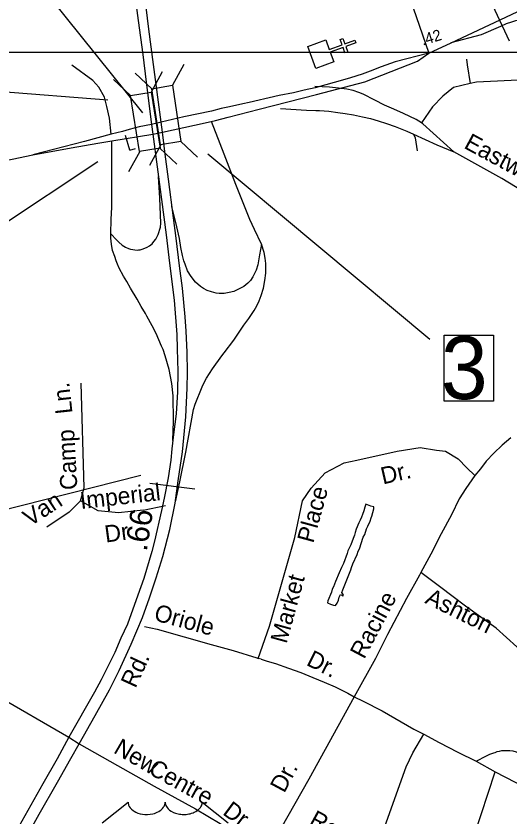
# Model space of a CAD drawing. Extents: x 2290055 to 2389491, y 66597 to 237875.
# Drawn here: x 2340397 to 2343156, y 178607 to 183081 of the extents above; entities that cross this region are included whole.
import ezdxf

# ---------------------------------------------------------------- set-up
doc = ezdxf.new("R2010")
doc.units = 0
for name, color, linetype in [('Exist Cultural Church CELL', 7, 'Continuous'), ('Exist Hydrographic Pond Under 1500 Sq Ft', 7, 'Continuous'), ('Exist Road Non-System Type 51', 7, 'Continuous'), ('Exist Road Non-System Type 51 Label', 7, 'Continuous'), ('Exist Road Primary Interstate Ramp 1 Lane Attributed', 7, 'Continuous'), ('Exist Road Primary US Attributed', 7, 'Continuous'), ('Exist Road Primary US Divided Attributed', 7, 'Continuous'), ('Exist Road Primary US Label', 7, 'Continuous'), ('Exist Road Primary US Mileage Hundredths English Label', 7, 'Continuous'), ('Exist Road Primary US Ramp 1 Lane  Attributed', 7, 'Continuous'), ('Exist Road Primary US Shield CELL', 7, 'Continuous'), ('Exist Road Primary US Structure Cantilever Sign CELL', 7, 'Continuous'), ('Exist Road Primary US Structure Cantilever Sign Number Label', 7, 'Continuous'), ('Exist Road Primary US Structure Ovrhead Sign CELL', 7, 'Continuous'), ('Exist Road Primary US Structure Ovrhead Sign Number Label', 7, 'Continuous'), ('Exist Road Primary US Structure Standard Bridge CELL', 7, 'Continuous'), ('Exist Road Primary US Structure Standard Bridge Number Label', 7, 'Continuous'), ('Exist Road Secondary Type 51 Attributed', 7, 'Continuous'), ('Map Preparation Inset Cut Line', 7, 'Continuous')]:
    doc.layers.add(name, color=color, linetype=linetype)

msp = doc.modelspace()

# ---------------------------------------------------------------- linework, layer by layer
at = {"layer": 'Exist Cultural Church CELL'}
msp.add_lwpolyline([(2342127.5, 182947), (2342146.8, 182893.5), (2342218.5, 182919.2), (2342207.7, 182949.3), (2342222.7, 182954.7), (2342233.5, 182924.6), (2342290.1, 182944.9), (2342295.5, 182929.9), (2342238.9, 182909.5), (2342249.8, 182879.4), (2342234.7, 182874), (2342223.9, 182904.1), (2342152.2, 182878.4), (2342171.6, 182824.1), (2342071.4, 182788.1), (2342027.3, 182911.1)], close=True, dxfattribs=at)
at = {"layer": 'Exist Hydrographic Pond Under 1500 Sq Ft'}
msp.add_lwpolyline([(2342182, 179788.4), (2342191.2, 179801.3), (2342198, 179818.2), (2342202.7, 179835.3), (2342209.5, 179848.4), (2342223, 179841.3), (2342227.2, 179843.9), (2342225, 179850), (2342217, 179860.8), (2342222, 179876.1), (2342267.5, 179986.9), (2342271, 180000), (2342279.2, 180020.7), (2342303, 180071.9), (2342309.2, 180090.8), (2342315.5, 180104.8), (2342337.2, 180169.8), (2342346, 180184.7), (2342355.7, 180216.1), (2342361.5, 180231.7), (2342375, 180259), (2342380.7, 180276.9), (2342385, 180287.3), (2342395, 180327.3), (2342395.2, 180338.7), (2342379, 180341.8), (2342352, 180353.8), (2342346, 180337), (2342340.5, 180316.8), (2342332.5, 180297.1), (2342326.7, 180280.4), (2342319.2, 180263.7), (2342311.5, 180248.8), (2342297.5, 180214.5), (2342291.7, 180195.8), (2342288.5, 180181), (2342279.7, 180161.2), (2342267, 180126.2), (2342250.7, 180093.5), (2342246.7, 180077.5), (2342226.7, 180023.2), (2342216, 180000), (2342201.7, 179969.8), (2342181.5, 179922.4), (2342170.7, 179891.5), (2342163.7, 179878.3), (2342159, 179863), (2342139, 179813.9), (2342137.5, 179802.2), (2342154.5, 179794.6), (2342170.5, 179789.5), (2342182, 179788.4)], dxfattribs=at)
at = {"layer": 'Exist Road Non-System Type 51'}
for p, q in [((2342913, 182839.6), (2342918.2, 182807)), ((2342918.2, 182807), (2342934.7, 182702.7)), ((2342894.9, 178318.6), (2343073.7, 178859.7))]:
    msp.add_line(p, q, dxfattribs=at)
for points in [[(2342568.8, 183266.2), (2342580.6, 183229.8), (2342703.2, 182873.3)], [(2340928.5, 182421.4), (2340918.3, 182509.9), (2340904.7, 182574.6), (2340891.1, 182627.4), (2340858.7, 182683.6), (2340826.4, 182721.1), (2340708.9, 182806.2)], [(2343242.2, 182723.7), (2342968.8, 182710.6), (2342934.7, 182702.7)], [(2342244.3, 182672.4), (2342198.1, 182678.4), (2342148.1, 182682.3), (2342065.8, 182687.3)], [(2342661.4, 182483.2), (2342632.7, 182502.3), (2342561.9, 182536.9), (2342508.3, 182559.4), (2342455, 182583), (2342401.1, 182609.6), (2342374.6, 182623.4), (2342362.1, 182631.1), (2342335.7, 182643.8), (2342311.4, 182653), (2342280.7, 182663.6), (2342244.3, 182672.4)], [(2342934.7, 182702.7), (2342841.1, 182681.1), (2342782.2, 182632), (2342723.3, 182573.1), (2342661.4, 182483.2)], [(2341874.8, 182563.5), (2342018.9, 182555.4), (2342071.1, 182553.3), (2342093.2, 182552.2), (2342145.2, 182548.3), (2342195.6, 182542.4), (2342235.9, 182535.8), (2342282.2, 182527.8), (2342332.5, 182517.7), (2342377.2, 182507.6), (2342419.7, 182495.2), (2342466.2, 182480.9), (2342514.8, 182462.9), (2342579.8, 182437.5), (2342617.8, 182420.4), (2342626.4, 182399.2), (2342637.4, 182326.6)], [(2343659.2, 181821.6), (2343511, 181928.2), (2343110.5, 182172.4), (2342842.2, 182321), (2342670.1, 182477.4), (2342661.4, 182483.2)], [(2342617.8, 182420.4), (2342748.2, 182361.5), (2342842.2, 182321)], [(2341106.7, 180319.7), (2340969.3, 180305.6), (2340855.5, 180316.6), (2340756.4, 180371.7), (2340778.4, 180445.2), (2340760.1, 181029.3)], [(2343161.3, 180724.5), (2343112.3, 180684.1), (2343066.1, 180637.9), (2343022.9, 180594.6), (2342991.2, 180551.3), (2342959.9, 180513.4)], [(2341750.3, 179492.7), (2341812.5, 179671.9), (2341883.3, 179919.7), (2341954, 180167.6), (2341996.5, 180373), (2342046, 180443.8), (2342123.8, 180528.8), (2342230, 180585.4), (2342300.7, 180599.6), (2342527.1, 180649.2), (2342654.5, 180670.4), (2342746.5, 180656.3), (2342796, 180649.2), (2342866.7, 180606.7), (2342916.3, 180557.1), (2342959.9, 180513.4)], [(2342959.9, 180513.4), (2342910.4, 180441.7), (2342872.9, 180384), (2342829.7, 180294.5), (2342772, 180187.7), (2342714.3, 180075.2), (2342658.7, 179971.5)], [(2340756.4, 180371.7), (2340694, 180309.2), (2340569.2, 180224.8)], [(2341106.7, 180319.7), (2341232.9, 180346)], [(2342658.7, 179971.5), (2342650.9, 179956.9), (2342578.8, 179827), (2342472, 179625), (2342405.7, 179492.2), (2342286.9, 179278.2)], [(2344172.9, 178854.7), (2344085, 178901.8), (2343921.4, 179015.6), (2343753.1, 179143), (2343625.8, 179247.7), (2343534.9, 179311.4), (2343425.8, 179375.1), (2343312.1, 179448), (2343193.9, 179557.2), (2343080.2, 179661.9), (2342907.4, 179784.7), (2342761.9, 179894), (2342658.7, 179971.5)], [(2341115.5, 179670.9), (2341185.6, 179655.3), (2341487, 179569.1), (2341609.3, 179536), (2341742, 179495.1), (2341750.3, 179492.7)], [(2341766.7, 179487.7), (2341750.3, 179492.7)], [(2341766.7, 179487.7), (2341800.8, 179477.5), (2341847.3, 179463.5), (2341918.5, 179438.1), (2341987.4, 179413), (2342054.5, 179385.4), (2342117.5, 179360), (2342180.6, 179332.7), (2342250, 179297.3), (2342286.9, 179278.2)], [(2342286.9, 179278.2), (2342031.9, 178817.8), (2341876.2, 178541.6), (2341784.2, 178378.7)], [(2342286.9, 179278.2), (2342335.8, 179252.8), (2342441.9, 179198.9), (2342620.2, 179098), (2342674.9, 179069.1)], [(2342420.9, 178448.6), (2342576.6, 178886.2), (2342613, 178965.7), (2342674.9, 179069.1)], [(2342674.9, 179069.1), (2342761, 179023.5), (2342865.2, 178969.5), (2342967.4, 178917.5), (2343073.7, 178859.7)], [(2340750.6, 179015.9), (2340964.3, 178894.8), (2341168.6, 178778.3), (2341398.8, 178651.2), (2341537, 178570.5), (2341613.2, 178510.8), (2341673, 178454), (2341726.8, 178397.2), (2341768.7, 178350.5)], [(2342967.4, 178917.5), (2343026.2, 178948), (2343043.9, 178956.6), (2343059.8, 178963.1), (2343065.6, 178965.3), (2343073.4, 178967.6), (2343085.3, 178972.4), (2343097, 178974.8), (2343111.1, 178977.3), (2343123.2, 178977.8), (2343138.9, 178978.4), (2343155.1, 178977.1), (2343173.2, 178975.8), (2343191.4, 178970.3), (2343207.8, 178963.1), (2343218, 178953.3), (2343309, 178877.2), (2343414.6, 178787.2), (2343421.3, 178777.6), (2343425.6, 178767.6), (2343426, 178757.7), (2343412.8, 178683.1)], [(2343073.7, 178859.7), (2343412.8, 178683.1), (2343545.9, 178606.3)]]:
    msp.add_lwpolyline(points, dxfattribs=at)
at = {"layer": 'Exist Road Primary Interstate Ramp 1 Lane Attributed'}
for points in [[(2341767.5, 181805.5), (2341729.2, 181888), (2341704, 181943.8), (2341625, 182140.2), (2341559.1, 182308.1), (2341536.8, 182366.9), (2341488.2, 182490.8)], [(2340932.5, 182306.3), (2340931.4, 182384)], [(2340926.8, 181864.5), (2340928.4, 181946.4), (2340931.5, 182010.5), (2340932.1, 182145.3), (2340932.1, 182220.9), (2340932.5, 182306.3)], [(2340926.8, 181864.5), (2340957.4, 181831.1), (2340971.1, 181818.1), (2340990.5, 181801), (2341008.5, 181788.6), (2341024.6, 181781.4), (2341035.9, 181777.9), (2341049.4, 181775.7), (2341060.1, 181773.9), (2341073.3, 181773.4), (2341081.6, 181774), (2341091.4, 181774.4), (2341102.3, 181777.9), (2341116.3, 181783.5), (2341128.7, 181789.1), (2341142.2, 181797), (2341157.2, 181808.5), (2341167.7, 181821.2), (2341177.6, 181833.2), (2341191.6, 181860.7), (2341203.2, 181901.3), (2341205.2, 181923.7), (2341200.1, 182063.3), (2341193.5, 182184.2)], [(2341767.5, 181805.5), (2341758, 181746.3), (2341748.2, 181690.1), (2341739.1, 181661.5), (2341728, 181637.9), (2341719.5, 181623.2), (2341706.1, 181603.9), (2341691.3, 181589.2), (2341669.2, 181570), (2341644.3, 181556.3), (2341613.4, 181541.9), (2341587.9, 181535.7), (2341559.5, 181531.1), (2341532, 181531.1), (2341515.7, 181533.4), (2341489.2, 181540.3), (2341465.7, 181548.1), (2341444.7, 181559.2), (2341426.9, 181570.3), (2341399.4, 181594.8), (2341374.6, 181624.9), (2341355.6, 181657.3), (2341341.9, 181693.6), (2341335.1, 181712.9), (2341326.9, 181742), (2341317.7, 181788.2), (2341310.2, 181837.5), (2341295.8, 181902.6), (2341268.3, 182016.3)], [(2341273, 180708.9), (2341276.6, 180817.5), (2341274.5, 180958.1), (2341267.2, 181027.6), (2341251.7, 181105.5), (2341230.1, 181182), (2341218.1, 181217.2), (2341210.2, 181237), (2341195.2, 181271.5), (2341179, 181307.1), (2341157.9, 181350.8), (2341128.4, 181403.4), (2341119.7, 181418.4), (2341095.9, 181457.9), (2341073.5, 181498.9), (2341036.2, 181561.1), (2341015.3, 181596.8), (2340997.8, 181626.8), (2340973.9, 181671.4), (2340963, 181694.3), (2340956.6, 181713.2), (2340948.2, 181737.1), (2340936.8, 181771.3), (2340930, 181806.8), (2340926.8, 181839.1), (2340926.8, 181864.5)], [(2341287.3, 180367.4), (2341311.9, 180478.5), (2341344.7, 180643.6), (2341388.3, 180881.8), (2341398.4, 180911.9), (2341408.6, 180940), (2341425.2, 180980.6), (2341440.8, 181019), (2341461.8, 181056.9), (2341495.4, 181109.1), (2341547.4, 181182.3), (2341560.1, 181199.4), (2341614, 181270.2), (2341670.4, 181354.2), (2341698.3, 181391.3), (2341726.7, 181436.5), (2341743.2, 181462.2), (2341756.1, 181488.8), (2341766.6, 181519.4), (2341778.9, 181560), (2341786.7, 181602.6), (2341791.7, 181644.9), (2341792.6, 181672.8), (2341793.1, 181698.9), (2341789.4, 181728.7), (2341783.5, 181759.3), (2341767.5, 181805.5)]]:
    msp.add_lwpolyline(points, dxfattribs=at)
at = {"layer": 'Exist Road Primary US Attributed'}
for points in [[(2342827.6, 182931.5), (2343132.9, 183074.3), (2343333.7, 183170.4)], [(2342703.2, 182873.3), (2342827.6, 182931.5)]]:
    msp.add_lwpolyline(points, dxfattribs=at)
at = {"layer": 'Exist Road Primary US Divided Attributed'}
msp.add_line((2340490.5, 182304.6), (2340705.6, 182344), dxfattribs=at)
for points in [[(2341135.2, 185711.6), (2341115.6, 185549.5), (2341101.9, 185437.5), (2341079.6, 185257), (2341050.1, 185011.5), (2341040.3, 184938.5), (2341022.9, 184790.2), (2341006.5, 184523.9), (2340995, 184342), (2340990.1, 184183.9), (2340991.2, 183974), (2340996.7, 183861.4), (2341004.3, 183735.4), (2341020.1, 183544.5), (2341028.8, 183445.8), (2341047.4, 183307.5), (2341068.7, 183139.7), (2341079.1, 183055.3), (2341105.3, 182865.7), (2341123.3, 182710.7), (2341154.6, 182475.3)], [(2341207.7, 182488), (2341165.3, 182809.5), (2341139.3, 183007.5), (2341123.6, 183129.4), (2341097.1, 183332.5), (2341074, 183527.7), (2341063.3, 183650.1), (2341054.4, 183768.5), (2341048.6, 183892.9), (2341045.1, 184048), (2341044.6, 184205.4), (2341047.6, 184330.8), (2341063.3, 184582), (2341074.5, 184705.5), (2341087.3, 184818.9), (2341107.4, 184957.2), (2341132.9, 185143.6), (2341153.5, 185325), (2341175.1, 185491.2), (2341188.8, 185602.8), (2341200.3, 185704.8)], [(2342703.2, 182873.3), (2342514.2, 182823.9), (2342436.2, 182796.4), (2342375.7, 182772.6), (2342330.7, 182755.2), (2342265.6, 182735), (2342234.5, 182725.7), (2342067.9, 182678.9), (2342006.3, 182666.7), (2341947, 182652.3), (2341866.6, 182637), (2341810.4, 182623), (2341730.7, 182604.4), (2341717.1, 182601.3), (2341647.3, 182585.6), (2341589.5, 182574), (2341542.3, 182563.2), (2341488.9, 182548.9), (2341333.9, 182517), (2341207.7, 182488)], [(2341214.7, 182432), (2341453.5, 182483.1), (2341512.1, 182496.1), (2341581.9, 182514.7), (2341755.5, 182559.8), (2342075.8, 182641.8), (2342346.3, 182713.8), (2342639.2, 182828), (2342703.2, 182873.3)], [(2341154.6, 182475.3), (2341085, 182460.7), (2341029, 182447.1), (2340991.6, 182436.4), (2340928.5, 182421.4), (2340780.2, 182380.2)], [(2341207.7, 182488), (2341154.6, 182475.3)], [(2341154.6, 182475.3), (2341161.9, 182420.7)], [(2341214.7, 182432), (2341207.7, 182488)], [(2341161.9, 182420.7), (2341210.6, 182056.1), (2341235.7, 181858.2), (2341255.3, 181699.7), (2341279.9, 181493.7), (2341295.2, 181301), (2341297.4, 181221), (2341300.1, 181095.3), (2341298.4, 180981), (2341290.8, 180858.6), (2341277.2, 180743.9), (2341267.9, 180662.1), (2341261.3, 180599.9), (2341246.1, 180501.9), (2341224.2, 180387.2), (2341210.6, 180318.3), (2341170.2, 180147.6), (2341156, 180089.2), (2341110.2, 179939.4), (2341078, 179846.5), (2341018.9, 179683.5), (2340983, 179606.2), (2340948.3, 179525.7), (2340872.3, 179373.4), (2340835.3, 179303.2), (2340692.3, 179051.7)], [(2340705.6, 182344), (2340853.8, 182371.1), (2340931.4, 182384), (2341161.9, 182420.7)], [(2340750.6, 179015.9), (2340839.4, 179173.9), (2340918.9, 179316.9), (2340973, 179425.7), (2341039.7, 179571.6), (2341103.8, 179720.3), (2341142.5, 179829.8), (2341180.6, 179942.4), (2341216.4, 180061.6), (2341255.7, 180212.8), (2341285.6, 180358.7), (2341303.5, 180483.9), (2341327.4, 180645.5), (2341344.7, 180842), (2341353.5, 181001.7), (2341354.4, 181090.7), (2341352.5, 181202), (2341348.1, 181319.6), (2341342.5, 181400.2), (2341327, 181559.7), (2341311, 181686), (2341290.9, 181838.8), (2341276.4, 181952.4), (2341249, 182168.4), (2341230.5, 182309.2), (2341214.7, 182432)], [(2341161.9, 182420.7), (2341214.7, 182432)], [(2340780.2, 182380.2), (2340490.5, 182304.6)], [(2338689, 181907.6), (2340027.5, 182201.3), (2340222.1, 182249), (2340490.5, 182304.6)], [(2340692.3, 179051.7), (2340627.3, 178932.1), (2340547.2, 178791.5), (2340412.4, 178554)], [(2340415.8, 178425.8), (2340526.2, 178622.4), (2340627.8, 178800.4), (2340703.6, 178933.7), (2340750.6, 179015.9)]]:
    msp.add_lwpolyline(points, dxfattribs=at)
at = {"layer": 'Exist Road Primary US Mileage Hundredths English Label'}
msp.add_line((2341106.3, 182540), (2340516.6, 183274.4), dxfattribs=at)
at = {"layer": 'Exist Road Primary US Ramp 1 Lane  Attributed'}
msp.add_lwpolyline([(2342828.2, 182931.8), (2342996.6, 182976.4), (2343106.3, 183024.5), (2343136.8, 183038.9), (2343167.3, 183047.9), (2343188.9, 183055.1), (2343203.3, 183059.6), (2343223.5, 183061.4), (2343246, 183060.5), (2343260.8, 183058.2), (2343269.9, 183054), (2343310.5, 183031.6), (2343341, 183007.2), (2343369.5, 182958.4), (2343386.7, 182902.5), (2343480.3, 182634)], dxfattribs=at)
at = {"layer": 'Exist Road Primary US Shield CELL'}
msp.add_lwpolyline([(2340878.5, 178574.4), (2341023.1, 178689.6), (2341023.5, 178683.7), (2341025, 178676.6), (2341026.1, 178672.9), (2341029.4, 178665.9), (2341034.9, 178657.6), (2341042.5, 178649.5), (2341051.2, 178642.4), (2341057, 178638.6), (2341066.8, 178633.3), (2341078, 178628.6), (2341090.5, 178625), (2341103.2, 178622.4), (2341117.2, 178620.9), (2341130.9, 178620.6), (2341145.8, 178621.8), (2341162.2, 178624.9), (2341169.8, 178626.9), (2341178.3, 178629.8), (2341186.1, 178633), (2341194.7, 178637.7), (2341201.7, 178642.1), (2341207.1, 178646), (2341214.8, 178653.4), (2341220.9, 178661), (2341223.5, 178665.3), (2341225.7, 178669.4), (2341228.7, 178678.1), (2341229.6, 178681.9), (2341230.2, 178689.9), (2341230.7, 178683.2), (2341231.4, 178679), (2341232.5, 178674.9), (2341234.2, 178670.6), (2341237.3, 178664.4), (2341240.7, 178659.3), (2341247.1, 178651.7), (2341251.1, 178647.9), (2341254.8, 178644.9), (2341264.6, 178638.2), (2341276.1, 178632.4), (2341281.8, 178629.9), (2341287.6, 178627.8), (2341294.9, 178625.6), (2341302.5, 178623.8), (2341310.1, 178622.5), (2341317.7, 178621.4), (2341325.6, 178620.8), (2341332, 178620.6), (2341339.9, 178620.7), (2341347.1, 178621.2), (2341354.6, 178622), (2341362.8, 178623.4), (2341369.3, 178624.8), (2341378.1, 178627.1), (2341385.9, 178630), (2341392.8, 178633), (2341401.8, 178637.7), (2341409.1, 178642.2), (2341414.4, 178646.5), (2341420.7, 178652.3), (2341426.7, 178659.2), (2341430.2, 178664.2), (2341432.7, 178669.5), (2341435, 178674.9), (2341436.4, 178680.7), (2341437.1, 178685.8), (2341437.2, 178690.1), (2341581.9, 178574.8)], dxfattribs=at)
at = {"layer": 'Exist Road Primary US Structure Cantilever Sign CELL'}
for q in [(2341009.2, 182412.7), (2341063.6, 182340.9)]:
    msp.add_line((2341033.2, 182331.8), q, dxfattribs=at)
at = {"layer": 'Exist Road Primary US Structure Cantilever Sign Number Label'}
msp.add_line((2340853.5, 182265.4), (2338772.9, 180887.4), dxfattribs=at)
at = {"layer": 'Exist Road Primary US Structure Ovrhead Sign CELL'}
for p, q in [((2343045.7, 183170.8), (2343151.7, 182941.2)), ((2341144.9, 180470.9), (2341395.9, 180439.8))]:
    msp.add_line(p, q, dxfattribs=at)
at = {"layer": 'Exist Road Primary US Structure Ovrhead Sign Number Label'}
msp.add_line((2341093.5, 180514.4), (2339020.5, 179989.4), dxfattribs=at)
at = {"layer": 'Exist Road Primary US Structure Standard Bridge CELL'}
for p, q in [((2341334.1, 182809.2), (2341270.5, 182694)), ((2341214.2, 182769.1), (2341151.3, 182655.4)), ((2340910.7, 182611.2), (2339303.4, 182733.8)), ((2340941.7, 182725.8), (2341036.9, 182637.2)), ((2341062.2, 182761), (2341156.4, 182673.8)), ((2341205.8, 182360.6), (2341142.2, 182245.3)), ((2341317.3, 182380.3), (2341411.5, 182293)), ((2341089.1, 182324.2), (2341026.2, 182210.5)), ((2341200.8, 182342), (2341296, 182253.4)), ((2341469.1, 182311.6), (2342708.6, 181276.4))]:
    msp.add_line(p, q, dxfattribs=at)
for points in [[(2341270.5, 182694), (2341317.8, 182380.4), (2341203.7, 182360.2), (2341156.4, 182673.8)], [(2341151.3, 182655.4), (2341201.4, 182342), (2341087, 182323.9), (2341036.9, 182637.2)]]:
    msp.add_lwpolyline(points, close=True, dxfattribs=at)
at = {"layer": 'Exist Road Primary US Structure Standard Bridge Number Label'}
msp.add_lwpolyline([(2342788.7, 181297.1), (2343064.4, 181297.1), (2343064.4, 180928.9), (2342788.7, 180928.9)], close=True, dxfattribs=at)
at = {"layer": 'Exist Road Secondary Type 51 Attributed'}
for points in [[(2338810.8, 181429.4), (2338864.6, 181296.3), (2338929.6, 181152.9), (2339317.4, 180365.3), (2339574.1, 179831.8), (2339660, 179685.4), (2339744.4, 179612.1), (2340278.7, 179290.8), (2340692.3, 179051.7)], [(2340692.3, 179051.7), (2340750.6, 179015.9)]]:
    msp.add_lwpolyline(points, dxfattribs=at)
at = {"layer": 'Map Preparation Inset Cut Line'}
msp.add_lwpolyline([(2334313.2, 182878.6), (2352349.2, 182878.6), (2352349.2, 192135.8), (2334313.2, 192135.8)], close=True, dxfattribs=at)

# ---------------------------------------------------------------- texts
at = {"layer": 'Exist Road Non-System Type 51 Label'}
for s, rotation, p in [('Eastwood', 331.5607, (2342893.8, 182345.7)), ('Ln.', 96.2294, (2340712.8, 180862.4)), ('Camp', 93.211, (2340740.3, 180435.8)), ('Dr.', 12.9497, (2342446.8, 180463.7)), ('Imperial', 6.4457, (2340759.4, 180326.2)), ('Place', 74.6283, (2342057.2, 180132.1)), ('Van', 33.2248, (2340475.7, 180226.9)), ('Dr.', 7.7347, (2340898.3, 180139.2)), ('Market', 74.6283, (2341908.1, 179570.9)), ('Racine', 62.1563, (2342341.9, 179484)), ('Ashton', 333.7455, (2342676.2, 179803.7)), ('Oriole', 344.8638, (2341162.5, 179706.4)), ('Dr.', 333.4954, (2342013.4, 179457.5)), ('New', 329.8509, (2340936.3, 178967.8)), ('Centre', 331.2568, (2341130.7, 178851.4)), ('Dr.', 61.8628, (2341895.3, 178736)), ('Dr.', 323.4826, (2341546.1, 178624.5)), ('Red Wing Ln.', 331.2568, (2342027.6, 178565.2))]:
    msp.add_text(s, height=95, rotation=rotation, dxfattribs=at).set_placement(p)
at = {"layer": 'Exist Road Primary US Label'}
msp.add_text('Rd.', height=95, rotation=65.3092, dxfattribs=at).set_placement((2341064.2, 179321.7))
at = {"layer": 'Exist Road Primary US Mileage Hundredths English Label'}
for s, height, rotation, p in [('.42', 62.5, 16.8692, (2342669.1, 182914.8)), ('.66', 125, 81.0087, (2341127, 180086.5))]:
    msp.add_text(s, height=height, rotation=rotation, dxfattribs=at).set_placement(p)
at = {"layer": 'Exist Road Primary US Structure Standard Bridge Number Label'}
msp.add_text('3', height=350, dxfattribs=at).set_placement((2342771.2, 180940.7))

doc.saveas('drawing.dxf')
